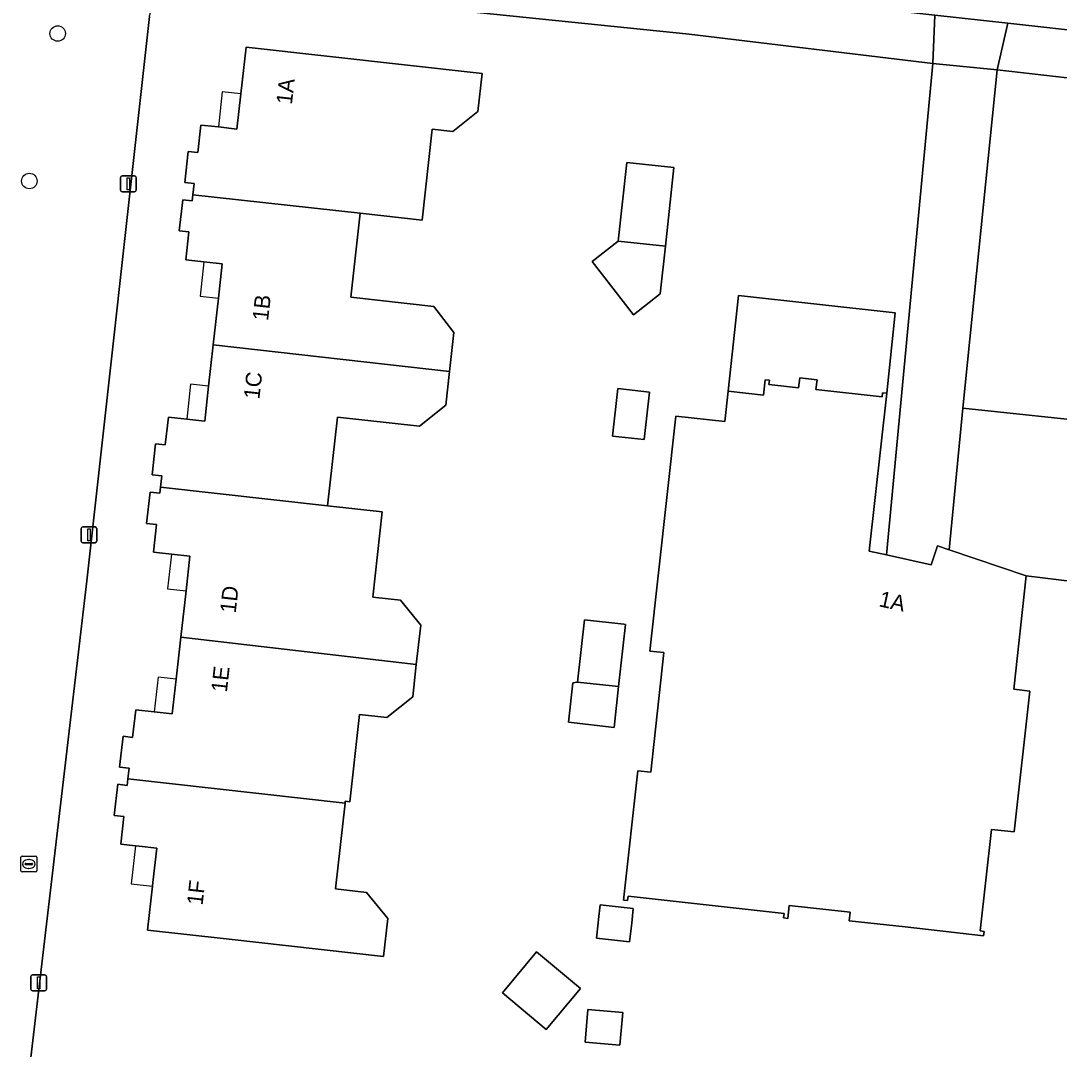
# Model space of a CAD drawing. Extents: x 161928 to 163071, y 386474 to 387428.
# Drawn here: x 162531.2 to 162596.9, y 386870.3 to 386935.3 of the extents above; entities that cross this region are included whole.
import ezdxf

# ---------------------------------------------------------------- set-up
doc = ezdxf.new("R2010")
doc.units = 0
for name, color, linetype in [('IMGEO_Boom', 7, 'Continuous'), ('IMGEO_Brandkraan', 7, 'Continuous'), ('IMGEO_Erf', 7, 'Continuous'), ('IMGEO_Lichtmast', 7, 'Continuous'), ('IMGEO_Muur', 7, 'Continuous'), ('IMGEO_Pand', 7, 'Continuous'), ('IMGEO_Pand_nummerreeks', 7, 'Continuous'), ('IMGEO_Pand_overbouw', 7, 'Continuous'), ('IMGEO_Parkeervlak_open', 7, 'Continuous'), ('IMGEO_Rijbaan_lokaal_gesloten', 7, 'Continuous'), ('IMGEO_Rijbaan_lokaal_open', 7, 'Continuous'), ('IMGEO_Voetpad_open', 7, 'Continuous')]:
    doc.layers.add(name, color=color, linetype=linetype)

msp = doc.modelspace()

# ---------------------------------------------------------------- linework, layer by layer
at = {"layer": 'IMGEO_Boom'}
for centre in [(162533.563, 386934.503), (162531.771, 386925.179)]:
    msp.add_circle(centre, 0.489, dxfattribs=at)
at = {"layer": 'IMGEO_Brandkraan'}
for p, q in [((162531.238, 386881.569), (162531.238, 386882.421)), ((162531.313, 386882.495), (162532.165, 386882.495)), ((162531.726, 386882.275), (162531.751, 386882.275)), ((162532.239, 386882.421), (162532.239, 386881.569)), ((162532.165, 386881.495), (162531.313, 386881.495)), ((162531.497, 386881.989), (162531.497, 386882.001)), ((162531.935, 386881.952), (162531.537, 386881.952)), ((162531.54, 386882.038), (162531.938, 386882.038)), ((162531.749, 386881.715), (162531.724, 386881.715)), ((162531.981, 386882.001), (162531.981, 386881.989))]:
    msp.add_line(p, q, dxfattribs=at)
for points in [[(162531.238, 386881.569), (162531.238, 386882.421)], [(162531.313, 386882.495), (162532.165, 386882.495)], [(162532.239, 386882.421), (162532.239, 386881.569)], [(162532.165, 386881.495), (162531.313, 386881.495)]]:
    msp.add_lwpolyline(points, dxfattribs=at)
for centre, radius, start, end in [((162531.315, 386882.419), 0.0765, 91.55205, 178.44795), ((162531.315, 386882.419), 0.0765, 91.55205, 178.44795), ((162532.163, 386882.419), 0.0765, 1.55205, 88.44795), ((162532.163, 386882.419), 0.0765, 1.55205, 88.44795), ((162531.315, 386881.571), 0.0765, 181.55205, 268.44795), ((162531.315, 386881.571), 0.0765, 181.55205, 268.44795), ((162531.537, 386881.998), 0.0403, 85.87752, 175.75265), ((162531.534, 386881.988), 0.0366, 178.93798, 274.71019), ((162531.938, 386881.995), 0.043, 264.86636, 352.45326), ((162531.942, 386882), 0.0386, 1.73085, 96.63898), ((162532.163, 386881.571), 0.0765, 271.55205, 358.44795), ((162532.163, 386881.571), 0.0765, 271.55205, 358.44795)]:
    msp.add_arc(centre, radius, start, end, dxfattribs=at)
for centre, major_axis, ratio, start_param, end_param in [((162531.725, 386881.995), (-0.387, 0.002), 0.722429, 4.712389, 7.853982), ((162531.75, 386881.995), (-0.39, 0.002), 0.717154, 1.570796, 4.712389)]:
    msp.add_ellipse(centre, major_axis=major_axis, ratio=ratio, start_param=start_param, end_param=end_param, dxfattribs=at)
at = {"layer": 'IMGEO_Erf'}
for points in [[(162598.901, 386899.704), (162594.781, 386900.209), (162593.985, 386893.046), (162595.011, 386892.932), (162594.021, 386884.024), (162592.582, 386884.184), (162591.868, 386877.764), (162592.116, 386877.733), (162592.086, 386877.464), (162587.117, 386878.016), (162583.578, 386878.409), (162583.639, 386878.956), (162579.803, 386879.383), (162579.712, 386878.559), (162579.444, 386878.589), (162579.474, 386878.858), (162569.615, 386879.954), (162569.586, 386879.686), (162569.318, 386879.716), (162570.227, 386887.896), (162571.042, 386887.806), (162571.881, 386895.36), (162570.977, 386895.461), (162572.076, 386905.351), (162572.628, 386910.32), (162575.719, 386909.977), (162575.932, 386911.886), (162576.589, 386917.947), (162586.491, 386916.839), (162585.969, 386911.767), (162584.859, 386901.779), (162585.945, 386901.54), (162588.878, 386932.609), (162573.468, 386934.463), (162550.809, 386936.799)], [(162539.362, 386935.582), (162535.403, 386899.896), (162530.434, 386857.56)], [(162603.991, 386930.94), (162592.945, 386932.215), (162590.765, 386910.826), (162599.944, 386909.848)]]:
    msp.add_lwpolyline(points, dxfattribs=at)
for points in [[(162555.999, 386892.568), (162554.368, 386891.264), (162552.648, 386891.456), (162552.032, 386885.93), (162551.738, 386885.963), (162551.725, 386885.843), (162551.119, 386880.417), (162553.082, 386880.198), (162554.418, 386878.555), (162554.15, 386876.154), (162544.215, 386877.262), (162539.245, 386877.817), (162539.554, 386880.589), (162539.58, 386880.825), (162539.822, 386882.992), (162538.717, 386883.115), (162538.471, 386883.142), (162537.549, 386883.245), (162537.744, 386884.992), (162537.136, 386885.06), (162537.356, 386887.036), (162537.96, 386886.969), (162538.006, 386887.38), (162538.081, 386888.051), (162537.474, 386888.119), (162537.692, 386890.07), (162538.296, 386890.003), (162538.491, 386891.747), (162539.661, 386891.616), (162540.804, 386891.488), (162541.05, 386893.689), (162541.345, 386896.337), (162541.673, 386899.27), (162541.917, 386901.46), (162540.756, 386901.59), (162539.609, 386901.718), (162539.804, 386903.462), (162539.185, 386903.531), (162539.406, 386905.515), (162540.014, 386905.447), (162540.056, 386905.824), (162540.136, 386906.533), (162539.53, 386906.601), (162539.75, 386908.57), (162540.365, 386908.502), (162540.559, 386910.247), (162541.72, 386910.118), (162542.855, 386909.991), (162543.101, 386912.2), (162543.392, 386914.812), (162543.723, 386917.775), (162543.965, 386919.949), (162542.808, 386920.078), (162541.665, 386920.205), (162541.86, 386921.958), (162541.245, 386922.027), (162541.464, 386923.997), (162542.063, 386923.93), (162542.106, 386924.309), (162542.185, 386925.018), (162541.592, 386925.084), (162541.812, 386927.055), (162542.42, 386926.987), (162542.613, 386928.72), (162543.721, 386928.597), (162544.895, 386928.466), (162545.142, 386930.682), (162545.473, 386933.646), (162560.38, 386931.983), (162560.111, 386929.573), (162558.539, 386928.316), (162557.238, 386928.461), (162556.596, 386922.706), (162552.675, 386923.14), (162552.082, 386917.826), (162557.344, 386917.239), (162558.605, 386915.61), (162558.33, 386913.145), (162558.091, 386910.997), (162556.434, 386909.673), (162551.251, 386910.251), (162550.625, 386904.637), (162554.077, 386904.273), (162553.475, 386898.877), (162555.231, 386898.681), (162556.504, 386897.093), (162556.227, 386894.607)], [(162568.994, 386921.375), (162569.533, 386926.354), (162572.514, 386926.031), (162571.976, 386921.052), (162571.65, 386918.039), (162569.957, 386916.722), (162567.339, 386920.087)], [(162570.629, 386908.831), (162568.625, 386909.054), (162568.958, 386912.051), (162570.962, 386911.828)], [(162566.423, 386893.486), (162566.861, 386897.431), (162569.35, 386897.155), (162569.446, 386897.144), (162569.011, 386893.228), (162568.723, 386890.637), (162565.84, 386890.958), (162566.116, 386893.442)], [(162569.84, 386878.26), (162569.709, 386877.076), (162567.614, 386877.309), (162567.72, 386878.269), (162567.745, 386878.493), (162567.849, 386879.423), (162569.944, 386879.19)], [(162566.599, 386874.123), (162564.433, 386871.539), (162561.668, 386873.857), (162563.834, 386876.441)], [(162569.093, 386870.538), (162566.898, 386870.727), (162567.076, 386872.791), (162569.271, 386872.602)]]:
    msp.add_lwpolyline(points, close=True, dxfattribs=at)
at = {"layer": 'IMGEO_Lichtmast'}
for p, q in [((162537.632, 386925.499), (162538.422, 386925.499)), ((162538.422, 386925.499), (162537.632, 386925.499)), ((162537.532, 386924.599), (162537.532, 386925.399)), ((162537.532, 386925.399), (162537.532, 386924.599)), ((162538.522, 386925.399), (162538.522, 386924.599)), ((162538.522, 386924.599), (162538.522, 386925.399)), ((162538.422, 386924.499), (162537.632, 386924.499)), ((162537.632, 386924.499), (162538.422, 386924.499)), ((162535.043, 386902.408), (162535.043, 386903.208)), ((162535.043, 386903.208), (162535.043, 386902.408)), ((162535.143, 386903.308), (162535.933, 386903.308)), ((162535.933, 386903.308), (162535.143, 386903.308)), ((162536.033, 386903.208), (162536.033, 386902.408)), ((162536.033, 386902.408), (162536.033, 386903.208)), ((162535.933, 386902.308), (162535.143, 386902.308)), ((162535.143, 386902.308), (162535.933, 386902.308)), ((162531.967, 386874.986), (162532.757, 386874.986)), ((162532.757, 386874.986), (162531.967, 386874.986)), ((162531.867, 386874.086), (162531.867, 386874.886)), ((162531.867, 386874.886), (162531.867, 386874.086)), ((162532.857, 386874.886), (162532.857, 386874.086)), ((162532.857, 386874.086), (162532.857, 386874.886)), ((162532.757, 386873.986), (162531.967, 386873.986)), ((162531.967, 386873.986), (162532.757, 386873.986))]:
    msp.add_line(p, q, dxfattribs=at)
for points in [[(162537.952, 386925.374), (162538.102, 386925.374), (162538.102, 386924.624), (162537.952, 386924.624), (162537.952, 386925.374)], [(162535.463, 386903.183), (162535.613, 386903.183), (162535.613, 386902.433), (162535.463, 386902.433), (162535.463, 386903.183)], [(162532.287, 386874.861), (162532.437, 386874.861), (162532.437, 386874.111), (162532.287, 386874.111), (162532.287, 386874.861)]]:
    msp.add_lwpolyline(points, dxfattribs=at)
for centre, start, end in [((162537.632, 386925.399), 90, 180), ((162537.632, 386925.399), 90, 180), ((162538.422, 386925.399), 0, 90), ((162538.422, 386925.399), 360, 90), ((162537.632, 386924.599), 180, 270), ((162537.632, 386924.599), 180, 270), ((162538.422, 386924.599), 270, 0), ((162538.422, 386924.599), 270, 0), ((162535.143, 386903.208), 90, 180), ((162535.143, 386903.208), 90, 180), ((162535.933, 386903.208), 0, 90), ((162535.933, 386903.208), 360, 90), ((162535.143, 386902.408), 180, 270), ((162535.143, 386902.408), 180, 270), ((162535.933, 386902.408), 270, 0), ((162535.933, 386902.408), 270, 0), ((162531.967, 386874.886), 90, 180), ((162531.967, 386874.886), 90, 180), ((162532.757, 386874.886), 0, 90), ((162532.757, 386874.886), 360, 90), ((162531.967, 386874.086), 180, 270), ((162531.967, 386874.086), 180, 270), ((162532.757, 386874.086), 270, 0), ((162532.757, 386874.086), 270, 0)]:
    msp.add_arc(centre, 0.1, start, end, dxfattribs=at)
at = {"layer": 'IMGEO_Muur'}
msp.add_lwpolyline([(162550.809, 386936.799), (162573.468, 386934.463)], dxfattribs=at)
at = {"layer": 'IMGEO_Pand'}
for points in [[(162552.675, 386923.14), (162556.596, 386922.706), (162557.238, 386928.461), (162558.539, 386928.316), (162560.111, 386929.573), (162560.38, 386931.983), (162545.473, 386933.646), (162545.142, 386930.682), (162544.895, 386928.466), (162543.721, 386928.597), (162542.613, 386928.72), (162542.42, 386926.987), (162541.812, 386927.055), (162541.592, 386925.084), (162542.185, 386925.018), (162542.106, 386924.309)], [(162572.514, 386926.031), (162569.533, 386926.354), (162568.994, 386921.375), (162571.976, 386921.052)], [(162542.106, 386924.309), (162542.063, 386923.93), (162541.464, 386923.997), (162541.245, 386922.027), (162541.86, 386921.958), (162541.665, 386920.205), (162542.808, 386920.078), (162543.965, 386919.949), (162543.723, 386917.775), (162543.392, 386914.812), (162558.33, 386913.145), (162558.605, 386915.61), (162557.344, 386917.239), (162552.082, 386917.826), (162552.675, 386923.14)], [(162571.976, 386921.052), (162568.994, 386921.375), (162567.339, 386920.087), (162569.957, 386916.722), (162571.65, 386918.039)], [(162550.625, 386904.637), (162551.251, 386910.251), (162556.434, 386909.673), (162558.091, 386910.997), (162558.33, 386913.145), (162543.392, 386914.812), (162543.101, 386912.2), (162542.855, 386909.991), (162541.72, 386910.118), (162540.559, 386910.247), (162540.365, 386908.502), (162539.75, 386908.57), (162539.53, 386906.601), (162540.136, 386906.533), (162540.056, 386905.824)], [(162589.175, 386902.11), (162588.771, 386900.917), (162585.945, 386901.54), (162584.859, 386901.779), (162585.969, 386911.767), (162585.701, 386911.797), (162585.669, 386911.527), (162581.489, 386911.992), (162581.558, 386912.608), (162580.459, 386912.73), (162580.389, 386912.103), (162578.518, 386912.311), (162578.545, 386912.581), (162578.276, 386912.61), (162578.168, 386911.639), (162575.932, 386911.886), (162575.719, 386909.977), (162572.628, 386910.32), (162572.076, 386905.351), (162570.977, 386895.461), (162571.881, 386895.36), (162571.042, 386887.806), (162570.227, 386887.896), (162569.318, 386879.716), (162569.586, 386879.686), (162569.615, 386879.954), (162579.474, 386878.858), (162579.444, 386878.589), (162579.712, 386878.559), (162579.803, 386879.383), (162583.639, 386878.956), (162583.578, 386878.409), (162587.117, 386878.016), (162592.086, 386877.464), (162592.116, 386877.733), (162591.868, 386877.764), (162592.582, 386884.184), (162594.021, 386884.024), (162595.011, 386892.932), (162593.985, 386893.046), (162594.781, 386900.209), (162589.901, 386901.864)], [(162570.629, 386908.831), (162570.962, 386911.828), (162568.958, 386912.051), (162568.625, 386909.054)], [(162556.504, 386897.093), (162555.231, 386898.681), (162553.475, 386898.877), (162554.077, 386904.273), (162550.625, 386904.637), (162540.056, 386905.824), (162540.014, 386905.447), (162539.406, 386905.515), (162539.185, 386903.531), (162539.804, 386903.462), (162539.609, 386901.718), (162540.756, 386901.59), (162541.917, 386901.46), (162541.673, 386899.27), (162541.345, 386896.337), (162556.227, 386894.607)], [(162566.423, 386893.486), (162569.011, 386893.228), (162569.446, 386897.144), (162569.35, 386897.155), (162566.861, 386897.431)], [(162551.738, 386885.963), (162552.032, 386885.93), (162552.648, 386891.456), (162554.368, 386891.264), (162555.999, 386892.568), (162556.227, 386894.607), (162541.345, 386896.337), (162541.05, 386893.689), (162540.804, 386891.488), (162539.661, 386891.616), (162538.491, 386891.747), (162538.296, 386890.003), (162537.692, 386890.07), (162537.474, 386888.119), (162538.081, 386888.051), (162538.006, 386887.38), (162551.725, 386885.843)], [(162569.011, 386893.228), (162566.423, 386893.486), (162566.116, 386893.442), (162565.84, 386890.958), (162568.723, 386890.637)], [(162551.725, 386885.843), (162538.006, 386887.38), (162537.96, 386886.969), (162537.356, 386887.036), (162537.136, 386885.06), (162537.744, 386884.992), (162537.549, 386883.245), (162538.471, 386883.142), (162538.717, 386883.115), (162539.822, 386882.992), (162539.58, 386880.825), (162539.554, 386880.589), (162539.245, 386877.817), (162544.215, 386877.262), (162554.15, 386876.154), (162554.418, 386878.555), (162553.082, 386880.198), (162551.119, 386880.417)], [(162569.84, 386878.26), (162569.944, 386879.19), (162567.849, 386879.423), (162567.745, 386878.493), (162567.72, 386878.269), (162567.614, 386877.309), (162569.709, 386877.076)], [(162566.599, 386874.123), (162563.834, 386876.441), (162561.668, 386873.857), (162564.433, 386871.539)], [(162569.093, 386870.538), (162569.271, 386872.602), (162567.076, 386872.791), (162566.898, 386870.727)]]:
    msp.add_lwpolyline(points, close=True, dxfattribs=at)
at = {"layer": 'IMGEO_Pand_overbouw'}
for points in [[(162545.142, 386930.682), (162543.968, 386930.812), (162543.721, 386928.597), (162544.895, 386928.466)], [(162542.808, 386920.078), (162542.566, 386917.904), (162543.723, 386917.775), (162543.965, 386919.949)], [(162543.101, 386912.2), (162541.966, 386912.326), (162541.72, 386910.118), (162542.855, 386909.991)], [(162540.756, 386901.59), (162540.511, 386899.399), (162541.673, 386899.27), (162541.917, 386901.46)], [(162541.05, 386893.689), (162539.907, 386893.816), (162539.661, 386891.616), (162540.804, 386891.488)], [(162539.822, 386882.992), (162538.717, 386883.115), (162538.471, 386883.142), (162538.203, 386880.739), (162539.554, 386880.589), (162539.58, 386880.825)]]:
    msp.add_lwpolyline(points, close=True, dxfattribs=at)
at = {"layer": 'IMGEO_Parkeervlak_open'}
msp.add_lwpolyline([(162594.781, 386900.209), (162598.901, 386899.704), (162599.944, 386909.848), (162590.765, 386910.826), (162589.901, 386901.864)], close=True, dxfattribs=at)
at = {"layer": 'IMGEO_Rijbaan_lokaal_gesloten'}
msp.add_lwpolyline([(162658.464, 386935.931), (162656.735, 386936.109), (162652.917, 386936.619), (162545.987, 386948.471), (162540.155, 386949.063), (162539.305, 386941.199), (162546.52, 386940.443), (162588.99, 386935.668), (162593.605, 386935.154), (162616.273, 386932.631), (162621.938, 386932), (162653.465, 386928.428), (162657.599, 386927.966)], close=True, dxfattribs=at)
at = {"layer": 'IMGEO_Rijbaan_lokaal_open'}
msp.add_lwpolyline([(162588.878, 386932.609), (162585.945, 386901.54), (162588.771, 386900.917), (162589.175, 386902.11), (162589.901, 386901.864), (162590.765, 386910.826), (162592.945, 386932.215)], close=True, dxfattribs=at)
at = {"layer": 'IMGEO_Voetpad_open'}
for points in [[(162531.889, 386939.531), (162542.824, 386937.941), (162550.809, 386936.799), (162573.468, 386934.463), (162588.878, 386932.609), (162588.99, 386935.668), (162546.52, 386940.443)], [(162535.403, 386899.896), (162539.362, 386935.582), (162539.371, 386935.616), (162539.457, 386935.886), (162539.566, 386936.148), (162539.699, 386936.399), (162539.853, 386936.637), (162540.028, 386936.86), (162540.223, 386937.067), (162540.435, 386937.255), (162540.663, 386937.424), (162540.905, 386937.572), (162541.159, 386937.697), (162541.424, 386937.8), (162541.697, 386937.878), (162541.975, 386937.932), (162542.258, 386937.96), (162542.541, 386937.963), (162542.824, 386937.941), (162531.889, 386939.531)], [(162530.434, 386857.56), (162535.403, 386899.896)]]:
    msp.add_lwpolyline(points, dxfattribs=at)
for points in [[(162593.605, 386935.154), (162588.99, 386935.668), (162588.878, 386932.609), (162592.945, 386932.215)], [(162593.605, 386935.154), (162592.945, 386932.215), (162603.991, 386930.94), (162610.666, 386930.199), (162615.933, 386929.615), (162616.273, 386932.631)], [(162585.969, 386911.767), (162586.491, 386916.839), (162576.589, 386917.947), (162575.932, 386911.886), (162578.168, 386911.639), (162578.276, 386912.61), (162578.545, 386912.581), (162578.518, 386912.311), (162580.389, 386912.103), (162580.459, 386912.73), (162581.558, 386912.608), (162581.489, 386911.992), (162585.669, 386911.527), (162585.701, 386911.797)]]:
    msp.add_lwpolyline(points, close=True, dxfattribs=at)

# ---------------------------------------------------------------- texts
at = {"layer": 'IMGEO_Pand_nummerreeks'}
for s, rotation, p in [('1A', 83.6331, (162548.364, 386929.983)), ('1B', 83.63532, (162546.859, 386916.308)), ('1C', 83.64416, (162546.307, 386911.355)), ('1D', 83.62912, (162544.811, 386897.826)), ('1A', 347.57358, (162585.412, 386898.298)), ('1E', 83.63387, (162544.253, 386892.818)), ('1F', 83.64038, (162542.718, 386879.353))]:
    msp.add_text(s, height=1, rotation=rotation, dxfattribs=at).set_placement(p)

doc.saveas('drawing.dxf')
